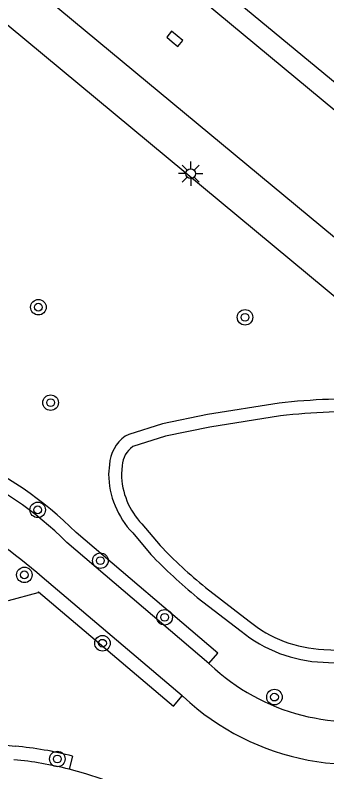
# Model space of a CAD drawing. Extents: x 128000 to 131008, y 398996 to 402500.
# Drawn here: x 129488.48 to 129504.5, y 399137.63 to 399176.56 of the extents above; entities that cross this region are included whole.
import ezdxf

# ---------------------------------------------------------------- set-up
doc = ezdxf.new("R2010")
doc.units = 0
for name, color, linetype in [('gg-afsc-hekwerk', 7, 'Continuous'), ('gg-knt-verharding', 7, 'Continuous'), ('gt-grn-groengrens', 7, 'Continuous'), ('gt-symb-boom', 7, 'Continuous'), ('gt-symb-kolk', 7, 'Continuous'), ('gt-symb-lichtmast', 7, 'Continuous')]:
    doc.layers.add(name, color=color, linetype=linetype)

# ---------------------------------------------------------------- blocks, each defined once
blk = doc.blocks.new('gt0-BOOM')
at = {"layer": 'gt-symb-boom'}
for radius in [0.4, 0.2]:
    blk.add_circle((0, 0), radius, dxfattribs=at)
blk = doc.blocks.new('gt0-KOLK')
at = {"layer": 'gt-symb-kolk'}
blk.add_lwpolyline([(0, 0), (0.375, 0), (0.375, 0.4), (-0.375, 0.4), (-0.375, 0), (0, 0)], dxfattribs=at)
blk = doc.blocks.new('gt0-LMAST')
at = {"layer": 'gt-symb-lichtmast'}
for p, q in [((-0.182, 0.173), (-0.447, 0.438)), ((-0.005, 0.246), (-0.005, 0.621)), ((0.172, 0.173), (0.437, 0.438)), ((-0.255, -0.004), (-0.63, -0.004)), ((-0.182, -0.181), (-0.447, -0.446)), ((-0.005, -0.254), (-0.005, -0.629)), ((0.437, -0.446), (0.172, -0.181)), ((0.245, -0.004), (0.62, -0.004))]:
    blk.add_line(p, q, dxfattribs=at)
blk.add_circle((-0.005, -0.004), 0.25, dxfattribs=at)

msp = doc.modelspace()

# ---------------------------------------------------------------- linework, layer by layer
at = {"layer": 'gg-afsc-hekwerk'}
msp.add_line((129513.809, 399154.663), (129488.065, 399176.057), dxfattribs=at)
at = {"layer": 'gg-knt-verharding'}
for p, q in [((129492.415, 399183.448), (129527.42, 399154.48)), ((129493.328, 399153.426), (129493.28, 399152.949)), ((129493.987, 399153.392), (129493.94, 399152.96)), ((129494.998, 399150.382), (129495.927, 399149.277)), ((129494.521, 399149.926), (129495.45, 399148.821)), ((129498.435, 399143.196), (129491.143, 399149.436)), ((129497.072, 399141.534), (129489.867, 399147.653)), ((129498.259, 399147.117), (129500.509, 399145.383)), ((129497.841, 399146.606), (129500.091, 399144.872)), ((129504.34, 399143.928), (129506.338, 399143.813)), ((129498.752, 399142.925), (129498.435, 399143.196)), ((129504.314, 399143.269), (129506.348, 399143.153)), ((129497.072, 399141.534), (129497.109, 399141.503))]:
    msp.add_line(p, q, dxfattribs=at)
for points in [[(129526.936, 399151.783), (129525.95, 399152.63), (129525.74, 399152.97), (129525.48, 399154.48), (129525.28, 399154.77), (129492.08, 399182.32)], [(129488.879, 399178.45), (129515.11, 399156.67), (129515.32, 399156.29), (129515.61, 399154.8), (129515.79, 399154.53), (129544.7, 399130.454)], [(129502.051, 399156.6), (129498.373, 399156.011), (129496.046, 399155.54), (129494.321, 399154.99), (129494.14, 399154.9)], [(129502.126, 399155.944), (129498.491, 399155.361), (129496.212, 399154.9), (129494.521, 399154.361)], [(129493.85, 399136.854), (129492.945, 399137.252), (129492.109, 399137.528), (129491.262, 399137.763)]]:
    msp.add_lwpolyline(points, dxfattribs=at)
for centre, radius, start, end in [((129505.988, 399121.799), 35.023, 88.1159, 96.4536), ((129505.975, 399122.101), 34.061, 88.0783, 96.4882), ((129495.256, 399153.324), 1.931, 125.3147, 176.9861), ((129495.254, 399153.325), 1.269, 125.3024, 176.9807), ((129477.575, 399135.673), 19.326, 45.4078, 65.755), ((129497.755, 399153.02), 4.476, 180.9076, 223.7306), ((129497.758, 399153.021), 3.818, 180.9094, 223.7166), ((129467.887, 399121.932), 33.833, 49.4845, 59.0506), ((129514.878, 399167.399), 26.221, 223.7179, 230.6677), ((129515.077, 399167.609), 27.17, 223.7496, 230.6269), ((129504.599, 399150.382), 6.459, 230.7071, 267.6997), ((129504.6, 399150.388), 7.125, 230.732, 267.6957), ((129505.854, 399150.872), 10.658, 228.2174, 286.682), ((129505.945, 399150.939), 12.927, 226.8793, 291.7393), ((129486.72, 399119.848), 18.482, 75.7737, 84.741)]:
    msp.add_arc(centre, radius, start, end, dxfattribs=at)
at = {"layer": 'gt-grn-groengrens'}
for p, q in [((129484.21, 399139.413), (129488.478, 399138.949)), ((129491.434, 399138.442), (129491.262, 399137.763))]:
    msp.add_line(p, q, dxfattribs=at)
for points in [[(129498.435, 399143.196), (129498.89, 399143.728), (129491.617, 399149.952)], [(129489.679, 399146.895), (129489.636, 399146.841), (129488.12, 399146.427)], [(129489.679, 399146.895), (129496.619, 399141.001), (129497.072, 399141.534)]]:
    msp.add_lwpolyline(points, dxfattribs=at)
for centre, radius, start, end in [((129477.578, 399135.674), 20.024, 45.4828, 65.7621), ((129486.714, 399119.791), 19.239, 75.7971, 84.7381)]:
    msp.add_arc(centre, radius, start, end, dxfattribs=at)

# ---------------------------------------------------------------- block references
at = {"layer": 'gt-symb-boom'}
for p in [(129489.674, 399161.536), (129500.296, 399161.016), (129490.3, 399156.625), (129489.638, 399151.108), (129492.86, 399148.496), (129488.952, 399147.764), (129496.161, 399145.581), (129492.968, 399144.247), (129501.809, 399141.476), (129490.647, 399138.293)]:
    msp.add_blockref('gt0-BOOM', p, dxfattribs=at)
at = {"layer": 'gt-symb-kolk', "rotation": -39.68826703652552}
msp.add_blockref('gt0-KOLK', (129496.558, 399175.183), dxfattribs=at)
at = {"layer": 'gt-symb-lichtmast'}
msp.add_blockref('gt0-LMAST', (129497.509, 399168.414), dxfattribs=at)

doc.saveas('drawing.dxf')
